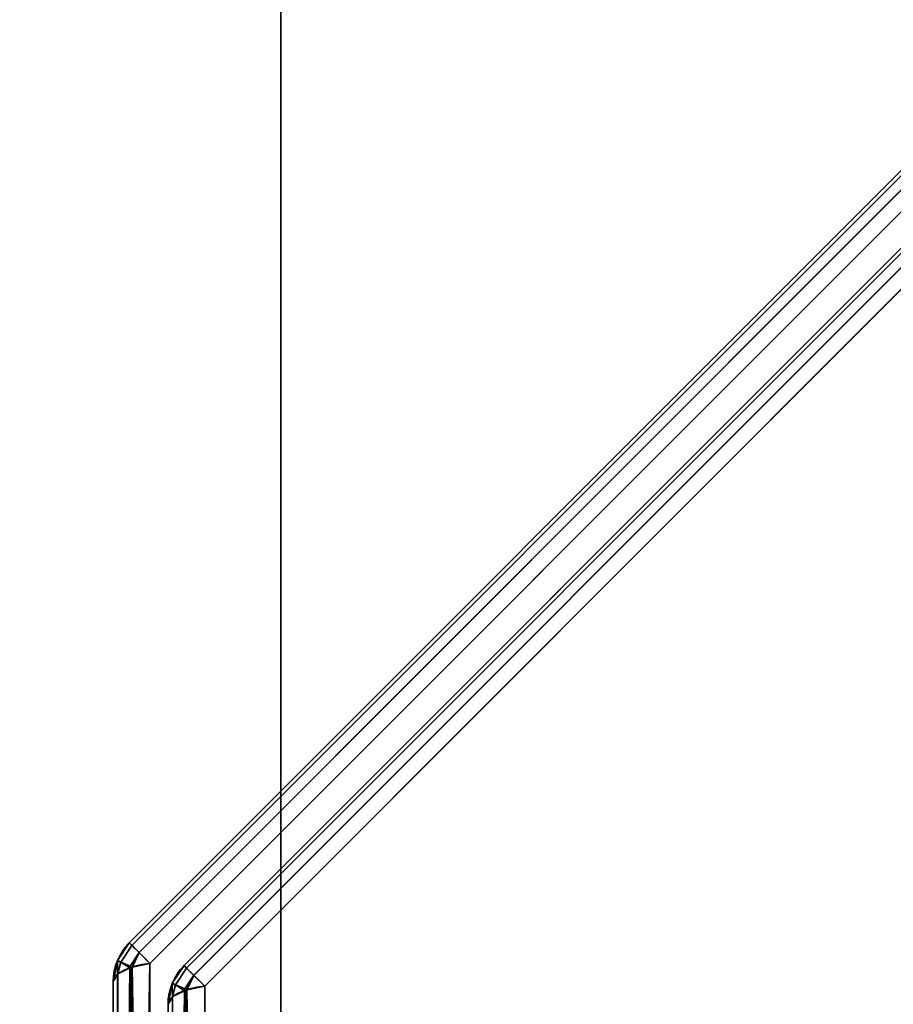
# Model space of a CAD drawing. Header units: millimetres. Extents: x -488 to 6688, y -115 to 115.
# Tile 490 of 656: x 1109 to 1120, y -9 to 3. Entities that reach past the tile are written whole.
import ezdxf

# ---------------------------------------------------------------- set-up
doc = ezdxf.new("R2010")
doc.units = ezdxf.units.MM
doc.layers.add('151', color=7, linetype='Continuous', true_color=0xffffff)

# ---------------------------------------------------------------- blocks, each defined once
blk = doc.blocks.new('UG_SURFACE_002')
at = {"layer": '151', "color": 252, "linetype": 'Continuous', "lineweight": 35}
for points in [[(962.5, -15, -10.75), (962.5, 115, -10.75), (1112.5, 115, -10.75), (1112.5, -15, -10.75)], [(2037.5, -15, 2194.25), (2037.5, 115, 2194.25), (962.5, 115, 2194.25), (962.5, -15, 2194.25)], [(1112.5, -15, 2044.25), (1112.5, 115, 2044.25), (1887.5, 115, 2044.25), (1887.5, -15, 2044.25)], [(1112.5, -15, -10.75), (1112.5, 115, -10.75), (1112.5, 115, 2044.25), (1112.5, -15, 2044.25)]]:
    blk.add_3dface(points, dxfattribs=at)
blk = doc.blocks.new('UG_SURFACE_115')
at = {"layer": '151', "color": 252, "linetype": 'Continuous', "lineweight": 35}
for points in [[(1110.596, -8.637, 1159.986), (1120.637, 1.404, 1159.986), (1120.605, 1.436, 1159.739), (1110.564, -8.605, 1159.739)], [(1120.637, 1.404, 1012.514), (1110.596, -8.637, 1012.514), (1110.564, -8.605, 1012.761), (1120.605, 1.436, 1012.761)], [(1120.605, 1.436, 1159.739), (1120.605, 1.436, 1012.761), (1110.564, -8.605, 1012.761), (1110.564, -8.605, 1159.739)], [(1120.637, 1.404, 1159.987), (1120.637, 1.404, 1159.986), (1110.596, -8.637, 1159.986), (1110.596, -8.637, 1159.987)], [(1110.596, -8.637, 1159.987), (1110.688, -8.729, 1160.201), (1120.729, 1.312, 1160.201), (1120.637, 1.404, 1159.987)], [(1120.637, 1.404, 1012.513), (1120.729, 1.312, 1012.299), (1110.688, -8.729, 1012.299), (1110.596, -8.637, 1012.513)], [(1110.596, -8.637, 1012.513), (1110.596, -8.637, 1012.514), (1120.637, 1.404, 1012.514), (1120.637, 1.404, 1012.513)], [(1120.73, 1.311, 1160.204), (1120.729, 1.312, 1160.201), (1110.688, -8.729, 1160.201), (1110.689, -8.73, 1160.204)], [(1110.689, -8.73, 1012.296), (1110.688, -8.729, 1012.299), (1120.729, 1.312, 1012.299), (1120.73, 1.311, 1012.296)], [(1110.689, -8.73, 1160.204), (1110.827, -8.868, 1160.357), (1120.867, 1.173, 1160.357), (1120.73, 1.311, 1160.204)], [(1120.73, 1.311, 1012.296), (1120.867, 1.173, 1012.143), (1110.827, -8.868, 1012.143), (1110.689, -8.73, 1012.296)], [(1120.867, 1.173, 1160.357), (1110.827, -8.868, 1160.357), (1110.827, -22.332, 1165.419), (1130.252, -22.332, 1172.723)], [(1130.252, -22.332, 999.777), (1110.827, -22.332, 1007.081), (1110.827, -8.868, 1012.143), (1120.867, 1.173, 1012.143)], [(1111.296, -8.927, 1012.935), (1120.927, 0.704, 1012.935), (1120.895, 0.736, 1013.182), (1111.264, -8.895, 1013.182)], [(1120.895, 0.736, 1159.318), (1111.264, -8.895, 1159.318), (1111.264, -8.895, 1013.182), (1120.895, 0.736, 1013.182)], [(1120.927, 0.704, 1159.565), (1111.296, -8.927, 1159.565), (1111.264, -8.895, 1159.318), (1120.895, 0.736, 1159.318)], [(1120.927, 0.704, 1012.933), (1120.927, 0.704, 1012.935), (1111.296, -8.927, 1012.935), (1111.296, -8.927, 1012.933)], [(1111.296, -8.927, 1012.933), (1111.388, -9.019, 1012.72), (1121.019, 0.612, 1012.72), (1120.927, 0.704, 1012.933)], [(1120.927, 0.704, 1159.567), (1121.019, 0.612, 1159.78), (1111.388, -9.019, 1159.78), (1111.296, -8.927, 1159.567)], [(1111.296, -8.927, 1159.567), (1111.296, -8.927, 1159.565), (1120.927, 0.704, 1159.565), (1120.927, 0.704, 1159.567)], [(1121.02, 0.611, 1012.717), (1121.019, 0.612, 1012.72), (1111.388, -9.019, 1012.72), (1111.389, -9.02, 1012.717)], [(1111.389, -9.02, 1159.783), (1111.388, -9.019, 1159.78), (1121.019, 0.612, 1159.78), (1121.02, 0.611, 1159.783)], [(1111.389, -9.02, 1012.717), (1111.527, -9.157, 1012.564), (1121.158, 0.473, 1012.564), (1121.02, 0.611, 1012.717)], [(1121.02, 0.611, 1159.783), (1121.158, 0.473, 1159.936), (1111.527, -9.157, 1159.936), (1111.389, -9.02, 1159.783)], [(1130.485, -22.565, 1172.105), (1111.527, -21.868, 1164.715), (1111.527, -9.157, 1159.936), (1121.158, 0.473, 1159.936)], [(1121.158, 0.473, 1012.564), (1111.527, -9.157, 1012.564), (1111.527, -21.868, 1007.785), (1130.485, -22.565, 1000.395)], [(1110.412, -8.832, 1012.761), (1110.412, -8.832, 1159.739), (1110.564, -8.605, 1159.739), (1110.564, -8.605, 1012.761)], [(1110.454, -8.851, 1159.987), (1110.596, -8.637, 1159.986), (1110.564, -8.605, 1159.739), (1110.412, -8.832, 1159.739)], [(1110.454, -8.851, 1012.513), (1110.412, -8.832, 1012.761), (1110.564, -8.605, 1012.761), (1110.596, -8.637, 1012.514)], [(1110.454, -8.851, 1159.987), (1110.596, -8.637, 1159.987), (1110.596, -8.637, 1159.986)], [(1110.688, -8.729, 1160.201), (1110.596, -8.637, 1159.987), (1110.454, -8.851, 1159.987), (1110.575, -8.901, 1160.204)], [(1110.575, -8.901, 1012.296), (1110.454, -8.851, 1012.513), (1110.596, -8.637, 1012.513), (1110.688, -8.729, 1012.299)], [(1110.596, -8.637, 1012.514), (1110.596, -8.637, 1012.513), (1110.454, -8.851, 1012.513)], [(1110.575, -8.901, 1160.204), (1110.689, -8.73, 1160.204), (1110.688, -8.729, 1160.201)], [(1110.688, -8.729, 1012.299), (1110.689, -8.73, 1012.296), (1110.575, -8.901, 1012.296)], [(1110.689, -8.73, 1160.204), (1110.575, -8.901, 1160.204), (1110.6, -8.916, 1160.228)], [(1110.6, -8.916, 1012.272), (1110.575, -8.901, 1012.296), (1110.689, -8.73, 1012.296)], [(1110.6, -8.916, 1160.228), (1110.827, -8.868, 1160.357), (1110.689, -8.73, 1160.204)], [(1110.689, -8.73, 1012.296), (1110.827, -8.868, 1012.143), (1110.6, -8.916, 1012.272)], [(1110.412, -8.834, 1012.761), (1110.359, -9.1, 1012.761), (1110.359, -9.1, 1159.739), (1110.412, -8.834, 1159.739)], [(1110.412, -8.834, 1159.739), (1110.359, -9.1, 1159.739), (1110.414, -9.007, 1159.987)], [(1110.414, -9.007, 1012.513), (1110.359, -9.1, 1012.761), (1110.412, -8.834, 1012.761)], [(1110.412, -8.834, 1159.739), (1110.412, -8.832, 1159.739), (1110.412, -8.832, 1012.761), (1110.412, -8.834, 1012.761)], [(1110.412, -8.832, 1159.739), (1110.412, -8.834, 1159.739), (1110.454, -8.851, 1159.987)], [(1110.454, -8.851, 1012.513), (1110.412, -8.834, 1012.761), (1110.412, -8.832, 1012.761)], [(1110.414, -9.007, 1159.987), (1110.454, -8.851, 1159.987), (1110.412, -8.834, 1159.739)], [(1110.412, -8.834, 1012.761), (1110.454, -8.851, 1012.513), (1110.414, -9.007, 1012.513)], [(1110.454, -8.851, 1159.987), (1110.414, -9.007, 1159.987), (1110.417, -9.002, 1160.001)], [(1110.417, -9.002, 1012.499), (1110.414, -9.007, 1012.513), (1110.454, -8.851, 1012.513)], [(1110.454, -8.851, 1159.987), (1110.417, -9.002, 1160.001), (1110.57, -8.926, 1160.202)], [(1110.57, -8.926, 1012.298), (1110.417, -9.002, 1012.499), (1110.454, -8.851, 1012.513)], [(1110.57, -8.926, 1160.202), (1110.417, -9.002, 1160.001), (1110.424, -22.198, 1164.96)], [(1110.433, -22.196, 1007.545), (1110.417, -9.002, 1012.499), (1110.57, -8.926, 1012.298)], [(1110.582, -8.92, 1160.219), (1110.57, -8.926, 1160.202), (1110.424, -22.198, 1164.96)], [(1110.424, -22.198, 1164.96), (1110.432, -22.21, 1165.002), (1110.582, -8.92, 1160.219)], [(1110.432, -22.21, 1165.002), (1110.59, -22.278, 1165.234), (1110.582, -8.92, 1160.219)], [(1110.57, -8.926, 1012.298), (1110.475, -22.236, 1007.41), (1110.433, -22.196, 1007.545)], [(1110.57, -8.926, 1160.202), (1110.575, -8.901, 1160.204), (1110.454, -8.851, 1159.987)], [(1110.454, -8.851, 1012.513), (1110.575, -8.901, 1012.296), (1110.57, -8.926, 1012.298)], [(1110.57, -8.926, 1012.298), (1110.594, -22.276, 1007.272), (1110.475, -22.236, 1007.41)], [(1110.575, -8.901, 1160.204), (1110.57, -8.926, 1160.202), (1110.582, -8.92, 1160.219)], [(1110.582, -8.92, 1012.281), (1110.57, -8.926, 1012.298), (1110.575, -8.901, 1012.296)], [(1110.57, -8.926, 1012.298), (1110.582, -8.92, 1012.281), (1110.594, -22.276, 1007.272)], [(1110.582, -8.92, 1160.219), (1110.6, -8.916, 1160.228), (1110.575, -8.901, 1160.204)], [(1110.575, -8.901, 1012.296), (1110.6, -8.916, 1012.272), (1110.582, -8.92, 1012.281)], [(1110.6, -8.916, 1160.228), (1110.582, -8.92, 1160.219), (1110.59, -22.278, 1165.234)], [(1110.594, -22.276, 1007.272), (1110.582, -8.92, 1012.281), (1110.6, -8.916, 1012.272)], [(1110.827, -8.868, 1160.357), (1110.6, -8.916, 1160.228), (1110.59, -22.278, 1165.234)], [(1110.59, -22.278, 1165.234), (1110.627, -22.294, 1165.288), (1110.827, -8.868, 1160.357)], [(1110.6, -8.916, 1012.272), (1110.693, -22.31, 1007.157), (1110.594, -22.276, 1007.272)], [(1110.6, -8.916, 1012.272), (1110.827, -8.868, 1012.143), (1110.827, -22.332, 1007.081)], [(1110.6, -8.916, 1012.272), (1110.827, -22.332, 1007.081), (1110.693, -22.31, 1007.157)], [(1110.627, -22.294, 1165.288), (1110.827, -22.332, 1165.419), (1110.827, -8.868, 1160.357)], [(1111.112, -9.122, 1159.318), (1111.112, -9.122, 1013.182), (1111.264, -8.895, 1013.182), (1111.264, -8.895, 1159.318)], [(1111.154, -9.141, 1012.933), (1111.296, -8.927, 1012.935), (1111.264, -8.895, 1013.182), (1111.112, -9.122, 1013.182)], [(1111.112, -9.122, 1159.318), (1111.264, -8.895, 1159.318), (1111.296, -8.927, 1159.565), (1111.154, -9.141, 1159.567)], [(1110.417, -9.002, 1160.001), (1110.414, -9.007, 1159.987), (1110.359, -22.1, 1164.627)], [(1110.359, -22.1, 1164.627), (1110.424, -22.198, 1164.96), (1110.417, -9.002, 1160.001)], [(1110.414, -9.007, 1159.987), (1110.359, -9.1, 1159.739), (1110.359, -22.1, 1164.627)], [(1110.414, -9.007, 1012.513), (1110.364, -22.131, 1007.768), (1110.359, -22.1, 1007.873)], [(1110.359, -22.1, 1007.873), (1110.359, -9.1, 1012.761), (1110.414, -9.007, 1012.513)], [(1110.414, -9.007, 1012.513), (1110.433, -22.196, 1007.545), (1110.364, -22.131, 1007.768)], [(1110.414, -9.007, 1012.513), (1110.417, -9.002, 1012.499), (1110.433, -22.196, 1007.545)], [(1111.154, -9.141, 1012.933), (1111.296, -8.927, 1012.933), (1111.296, -8.927, 1012.935)], [(1111.388, -9.019, 1012.72), (1111.296, -8.927, 1012.933), (1111.154, -9.141, 1012.933), (1111.275, -9.191, 1012.717)], [(1111.275, -9.191, 1159.783), (1111.154, -9.141, 1159.567), (1111.296, -8.927, 1159.567), (1111.388, -9.019, 1159.78)], [(1111.296, -8.927, 1159.565), (1111.296, -8.927, 1159.567), (1111.154, -9.141, 1159.567)], [(1111.275, -9.191, 1012.717), (1111.389, -9.02, 1012.717), (1111.388, -9.019, 1012.72)], [(1111.388, -9.019, 1159.78), (1111.389, -9.02, 1159.783), (1111.275, -9.191, 1159.783)], [(1111.389, -9.02, 1012.717), (1111.275, -9.191, 1012.717), (1111.3, -9.206, 1012.692)], [(1111.3, -9.206, 1159.808), (1111.275, -9.191, 1159.783), (1111.389, -9.02, 1159.783)], [(1111.3, -9.206, 1012.692), (1111.527, -9.157, 1012.564), (1111.389, -9.02, 1012.717)], [(1111.389, -9.02, 1159.783), (1111.527, -9.157, 1159.936), (1111.3, -9.206, 1159.808)], [(1110.359, -22.1, 1007.873), (1110.359, -22.1, 1164.627), (1110.359, -9.1, 1159.739), (1110.359, -9.1, 1012.761)], [(1111.112, -9.123, 1159.318), (1111.059, -9.39, 1159.318), (1111.059, -9.39, 1013.182), (1111.112, -9.123, 1013.182)], [(1111.112, -9.123, 1013.182), (1111.059, -9.39, 1013.182), (1111.114, -9.297, 1012.933)], [(1111.114, -9.297, 1159.566), (1111.059, -9.39, 1159.318), (1111.112, -9.123, 1159.318)], [(1111.112, -9.123, 1013.182), (1111.112, -9.122, 1013.182), (1111.112, -9.122, 1159.318), (1111.112, -9.123, 1159.318)], [(1111.112, -9.122, 1013.182), (1111.112, -9.123, 1013.182), (1111.154, -9.141, 1012.933)], [(1111.154, -9.141, 1159.567), (1111.112, -9.123, 1159.318), (1111.112, -9.122, 1159.318)], [(1111.114, -9.297, 1012.933), (1111.154, -9.141, 1012.933), (1111.112, -9.123, 1013.182)], [(1111.112, -9.123, 1159.318), (1111.154, -9.141, 1159.567), (1111.114, -9.297, 1159.566)], [(1111.154, -9.141, 1012.933), (1111.114, -9.297, 1012.933), (1111.117, -9.291, 1012.92)], [(1111.117, -9.291, 1159.58), (1111.114, -9.297, 1159.566), (1111.154, -9.141, 1159.567)], [(1111.154, -9.141, 1012.933), (1111.117, -9.291, 1012.92), (1111.27, -9.216, 1012.718)], [(1111.27, -9.216, 1159.781), (1111.117, -9.291, 1159.58), (1111.154, -9.141, 1159.567)], [(1111.27, -9.216, 1012.718), (1111.275, -9.191, 1012.717), (1111.154, -9.141, 1012.933)], [(1111.154, -9.141, 1159.567), (1111.275, -9.191, 1159.783), (1111.27, -9.216, 1159.781)], [(1111.282, -21.92, 1007.923), (1111.527, -21.868, 1007.785), (1111.527, -9.157, 1012.564), (1111.3, -9.206, 1012.692)], [(1111.3, -9.206, 1159.808), (1111.527, -9.157, 1159.936), (1111.527, -21.868, 1164.715)], [(1111.059, -22.1, 1008.403), (1111.117, -22.002, 1008.141), (1111.117, -9.291, 1012.92), (1111.114, -9.297, 1012.933)], [(1111.114, -9.297, 1012.933), (1111.059, -9.39, 1013.182), (1111.059, -22.1, 1008.403)], [(1111.117, -22.002, 1164.359), (1111.059, -22.1, 1164.097), (1111.059, -9.39, 1159.318), (1111.114, -9.297, 1159.566)], [(1111.114, -9.297, 1159.566), (1111.117, -9.291, 1159.58), (1111.117, -22.002, 1164.359)], [(1111.117, -22.002, 1008.141), (1111.282, -21.92, 1007.923), (1111.282, -9.209, 1012.702), (1111.27, -9.216, 1012.718)], [(1111.27, -9.216, 1012.718), (1111.117, -9.291, 1012.92), (1111.117, -22.002, 1008.141)], [(1111.282, -21.92, 1164.577), (1111.117, -22.002, 1164.359), (1111.117, -9.291, 1159.58), (1111.27, -9.216, 1159.781)], [(1111.275, -9.191, 1012.717), (1111.27, -9.216, 1012.718), (1111.282, -9.209, 1012.702)], [(1111.282, -9.209, 1159.798), (1111.27, -9.216, 1159.781), (1111.275, -9.191, 1159.783)], [(1111.27, -9.216, 1159.781), (1111.282, -9.209, 1159.798), (1111.282, -21.92, 1164.577)], [(1111.282, -9.209, 1012.702), (1111.3, -9.206, 1012.692), (1111.275, -9.191, 1012.717)], [(1111.275, -9.191, 1159.783), (1111.3, -9.206, 1159.808), (1111.282, -9.209, 1159.798)], [(1111.3, -9.206, 1012.692), (1111.282, -9.209, 1012.702), (1111.282, -21.92, 1007.923)], [(1111.527, -21.868, 1164.715), (1111.282, -21.92, 1164.577), (1111.282, -9.209, 1159.798), (1111.3, -9.206, 1159.808)], [(1111.059, -9.39, 1159.318), (1111.059, -22.1, 1164.097), (1111.059, -22.1, 1008.403), (1111.059, -9.39, 1013.182)]]:
    blk.add_3dface(points, dxfattribs=at)
blk = doc.blocks.new('UG_SURFACE_118')
at = {"layer": '151', "color": 252, "linetype": 'Continuous', "lineweight": 35}
for points in [[(1110.596, -8.637, 1159.986), (1120.637, 1.404, 1159.986), (1120.605, 1.436, 1159.739), (1110.564, -8.605, 1159.739)], [(1120.637, 1.404, 1012.514), (1110.596, -8.637, 1012.514), (1110.564, -8.605, 1012.761), (1120.605, 1.436, 1012.761)], [(1120.605, 1.436, 1159.739), (1120.605, 1.436, 1012.761), (1110.564, -8.605, 1012.761), (1110.564, -8.605, 1159.739)], [(1120.637, 1.404, 1159.987), (1120.637, 1.404, 1159.986), (1110.596, -8.637, 1159.986), (1110.596, -8.637, 1159.987)], [(1110.596, -8.637, 1159.987), (1110.688, -8.729, 1160.201), (1120.729, 1.312, 1160.201), (1120.637, 1.404, 1159.987)], [(1120.637, 1.404, 1012.513), (1120.729, 1.312, 1012.299), (1110.688, -8.729, 1012.299), (1110.596, -8.637, 1012.513)], [(1110.596, -8.637, 1012.513), (1110.596, -8.637, 1012.514), (1120.637, 1.404, 1012.514), (1120.637, 1.404, 1012.513)], [(1120.73, 1.311, 1160.204), (1120.729, 1.312, 1160.201), (1110.688, -8.729, 1160.201), (1110.689, -8.73, 1160.204)], [(1110.689, -8.73, 1012.296), (1110.688, -8.729, 1012.299), (1120.729, 1.312, 1012.299), (1120.73, 1.311, 1012.296)], [(1110.689, -8.73, 1160.204), (1110.827, -8.868, 1160.357), (1120.867, 1.173, 1160.357), (1120.73, 1.311, 1160.204)], [(1120.73, 1.311, 1012.296), (1120.867, 1.173, 1012.143), (1110.827, -8.868, 1012.143), (1110.689, -8.73, 1012.296)], [(1120.867, 1.173, 1160.357), (1110.827, -8.868, 1160.357), (1110.827, -22.332, 1165.419), (1130.252, -22.332, 1172.723)], [(1130.252, -22.332, 999.777), (1110.827, -22.332, 1007.081), (1110.827, -8.868, 1012.143), (1120.867, 1.173, 1012.143)], [(1111.296, -8.927, 1012.935), (1120.927, 0.704, 1012.935), (1120.895, 0.736, 1013.182), (1111.264, -8.895, 1013.182)], [(1120.895, 0.736, 1159.318), (1111.264, -8.895, 1159.318), (1111.264, -8.895, 1013.182), (1120.895, 0.736, 1013.182)], [(1120.927, 0.704, 1159.565), (1111.296, -8.927, 1159.565), (1111.264, -8.895, 1159.318), (1120.895, 0.736, 1159.318)], [(1120.927, 0.704, 1012.933), (1120.927, 0.704, 1012.935), (1111.296, -8.927, 1012.935), (1111.296, -8.927, 1012.933)], [(1111.296, -8.927, 1012.933), (1111.388, -9.019, 1012.72), (1121.019, 0.612, 1012.72), (1120.927, 0.704, 1012.933)], [(1120.927, 0.704, 1159.567), (1121.019, 0.612, 1159.78), (1111.388, -9.019, 1159.78), (1111.296, -8.927, 1159.567)], [(1111.296, -8.927, 1159.567), (1111.296, -8.927, 1159.565), (1120.927, 0.704, 1159.565), (1120.927, 0.704, 1159.567)], [(1121.02, 0.611, 1012.717), (1121.019, 0.612, 1012.72), (1111.388, -9.019, 1012.72), (1111.389, -9.02, 1012.717)], [(1111.389, -9.02, 1159.783), (1111.388, -9.019, 1159.78), (1121.019, 0.612, 1159.78), (1121.02, 0.611, 1159.783)], [(1111.389, -9.02, 1012.717), (1111.527, -9.157, 1012.564), (1121.158, 0.473, 1012.564), (1121.02, 0.611, 1012.717)], [(1121.02, 0.611, 1159.783), (1121.158, 0.473, 1159.936), (1111.527, -9.157, 1159.936), (1111.389, -9.02, 1159.783)], [(1130.485, -22.565, 1172.105), (1111.527, -21.868, 1164.715), (1111.527, -9.157, 1159.936), (1121.158, 0.473, 1159.936)], [(1121.158, 0.473, 1012.564), (1111.527, -9.157, 1012.564), (1111.527, -21.868, 1007.785), (1130.485, -22.565, 1000.395)], [(1110.412, -8.832, 1012.761), (1110.412, -8.832, 1159.739), (1110.564, -8.605, 1159.739), (1110.564, -8.605, 1012.761)], [(1110.454, -8.851, 1159.987), (1110.596, -8.637, 1159.986), (1110.564, -8.605, 1159.739), (1110.412, -8.832, 1159.739)], [(1110.454, -8.851, 1012.513), (1110.412, -8.832, 1012.761), (1110.564, -8.605, 1012.761), (1110.596, -8.637, 1012.514)], [(1110.454, -8.851, 1159.987), (1110.596, -8.637, 1159.987), (1110.596, -8.637, 1159.986)], [(1110.688, -8.729, 1160.201), (1110.596, -8.637, 1159.987), (1110.454, -8.851, 1159.987), (1110.575, -8.901, 1160.204)], [(1110.575, -8.901, 1012.296), (1110.454, -8.851, 1012.513), (1110.596, -8.637, 1012.513), (1110.688, -8.729, 1012.299)], [(1110.596, -8.637, 1012.514), (1110.596, -8.637, 1012.513), (1110.454, -8.851, 1012.513)], [(1110.575, -8.901, 1160.204), (1110.689, -8.73, 1160.204), (1110.688, -8.729, 1160.201)], [(1110.688, -8.729, 1012.299), (1110.689, -8.73, 1012.296), (1110.575, -8.901, 1012.296)], [(1110.689, -8.73, 1160.204), (1110.575, -8.901, 1160.204), (1110.6, -8.916, 1160.228)], [(1110.6, -8.916, 1012.272), (1110.575, -8.901, 1012.296), (1110.689, -8.73, 1012.296)], [(1110.6, -8.916, 1160.228), (1110.827, -8.868, 1160.357), (1110.689, -8.73, 1160.204)], [(1110.689, -8.73, 1012.296), (1110.827, -8.868, 1012.143), (1110.6, -8.916, 1012.272)], [(1110.412, -8.834, 1012.761), (1110.359, -9.1, 1012.761), (1110.359, -9.1, 1159.739), (1110.412, -8.834, 1159.739)], [(1110.412, -8.834, 1159.739), (1110.359, -9.1, 1159.739), (1110.414, -9.007, 1159.987)], [(1110.414, -9.007, 1012.513), (1110.359, -9.1, 1012.761), (1110.412, -8.834, 1012.761)], [(1110.412, -8.834, 1159.739), (1110.412, -8.832, 1159.739), (1110.412, -8.832, 1012.761), (1110.412, -8.834, 1012.761)], [(1110.412, -8.832, 1159.739), (1110.412, -8.834, 1159.739), (1110.454, -8.851, 1159.987)], [(1110.454, -8.851, 1012.513), (1110.412, -8.834, 1012.761), (1110.412, -8.832, 1012.761)], [(1110.414, -9.007, 1159.987), (1110.454, -8.851, 1159.987), (1110.412, -8.834, 1159.739)], [(1110.412, -8.834, 1012.761), (1110.454, -8.851, 1012.513), (1110.414, -9.007, 1012.513)], [(1110.454, -8.851, 1159.987), (1110.414, -9.007, 1159.987), (1110.417, -9.002, 1160.001)], [(1110.417, -9.002, 1012.499), (1110.414, -9.007, 1012.513), (1110.454, -8.851, 1012.513)], [(1110.454, -8.851, 1159.987), (1110.417, -9.002, 1160.001), (1110.57, -8.926, 1160.202)], [(1110.57, -8.926, 1012.298), (1110.417, -9.002, 1012.499), (1110.454, -8.851, 1012.513)], [(1110.57, -8.926, 1160.202), (1110.417, -9.002, 1160.001), (1110.424, -22.198, 1164.96)], [(1110.433, -22.196, 1007.545), (1110.417, -9.002, 1012.499), (1110.57, -8.926, 1012.298)], [(1110.582, -8.92, 1160.219), (1110.57, -8.926, 1160.202), (1110.424, -22.198, 1164.96)], [(1110.424, -22.198, 1164.96), (1110.432, -22.21, 1165.002), (1110.582, -8.92, 1160.219)], [(1110.432, -22.21, 1165.002), (1110.59, -22.278, 1165.234), (1110.582, -8.92, 1160.219)], [(1110.57, -8.926, 1012.298), (1110.475, -22.236, 1007.41), (1110.433, -22.196, 1007.545)], [(1110.57, -8.926, 1160.202), (1110.575, -8.901, 1160.204), (1110.454, -8.851, 1159.987)], [(1110.454, -8.851, 1012.513), (1110.575, -8.901, 1012.296), (1110.57, -8.926, 1012.298)], [(1110.57, -8.926, 1012.298), (1110.594, -22.276, 1007.272), (1110.475, -22.236, 1007.41)], [(1110.575, -8.901, 1160.204), (1110.57, -8.926, 1160.202), (1110.582, -8.92, 1160.219)], [(1110.582, -8.92, 1012.281), (1110.57, -8.926, 1012.298), (1110.575, -8.901, 1012.296)], [(1110.57, -8.926, 1012.298), (1110.582, -8.92, 1012.281), (1110.594, -22.276, 1007.272)], [(1110.582, -8.92, 1160.219), (1110.6, -8.916, 1160.228), (1110.575, -8.901, 1160.204)], [(1110.575, -8.901, 1012.296), (1110.6, -8.916, 1012.272), (1110.582, -8.92, 1012.281)], [(1110.6, -8.916, 1160.228), (1110.582, -8.92, 1160.219), (1110.59, -22.278, 1165.234)], [(1110.594, -22.276, 1007.272), (1110.582, -8.92, 1012.281), (1110.6, -8.916, 1012.272)], [(1110.827, -8.868, 1160.357), (1110.6, -8.916, 1160.228), (1110.59, -22.278, 1165.234)], [(1110.59, -22.278, 1165.234), (1110.627, -22.294, 1165.288), (1110.827, -8.868, 1160.357)], [(1110.6, -8.916, 1012.272), (1110.693, -22.31, 1007.157), (1110.594, -22.276, 1007.272)], [(1110.6, -8.916, 1012.272), (1110.827, -8.868, 1012.143), (1110.827, -22.332, 1007.081)], [(1110.6, -8.916, 1012.272), (1110.827, -22.332, 1007.081), (1110.693, -22.31, 1007.157)], [(1110.627, -22.294, 1165.288), (1110.827, -22.332, 1165.419), (1110.827, -8.868, 1160.357)], [(1111.112, -9.122, 1159.318), (1111.112, -9.122, 1013.182), (1111.264, -8.895, 1013.182), (1111.264, -8.895, 1159.318)], [(1111.154, -9.141, 1012.933), (1111.296, -8.927, 1012.935), (1111.264, -8.895, 1013.182), (1111.112, -9.122, 1013.182)], [(1111.112, -9.122, 1159.318), (1111.264, -8.895, 1159.318), (1111.296, -8.927, 1159.565), (1111.154, -9.141, 1159.567)], [(1110.417, -9.002, 1160.001), (1110.414, -9.007, 1159.987), (1110.359, -22.1, 1164.627)], [(1110.359, -22.1, 1164.627), (1110.424, -22.198, 1164.96), (1110.417, -9.002, 1160.001)], [(1110.414, -9.007, 1159.987), (1110.359, -9.1, 1159.739), (1110.359, -22.1, 1164.627)], [(1110.414, -9.007, 1012.513), (1110.364, -22.131, 1007.768), (1110.359, -22.1, 1007.873)], [(1110.359, -22.1, 1007.873), (1110.359, -9.1, 1012.761), (1110.414, -9.007, 1012.513)], [(1110.414, -9.007, 1012.513), (1110.433, -22.196, 1007.545), (1110.364, -22.131, 1007.768)], [(1110.414, -9.007, 1012.513), (1110.417, -9.002, 1012.499), (1110.433, -22.196, 1007.545)], [(1111.154, -9.141, 1012.933), (1111.296, -8.927, 1012.933), (1111.296, -8.927, 1012.935)], [(1111.388, -9.019, 1012.72), (1111.296, -8.927, 1012.933), (1111.154, -9.141, 1012.933), (1111.275, -9.191, 1012.717)], [(1111.275, -9.191, 1159.783), (1111.154, -9.141, 1159.567), (1111.296, -8.927, 1159.567), (1111.388, -9.019, 1159.78)], [(1111.296, -8.927, 1159.565), (1111.296, -8.927, 1159.567), (1111.154, -9.141, 1159.567)], [(1111.275, -9.191, 1012.717), (1111.389, -9.02, 1012.717), (1111.388, -9.019, 1012.72)], [(1111.388, -9.019, 1159.78), (1111.389, -9.02, 1159.783), (1111.275, -9.191, 1159.783)], [(1111.389, -9.02, 1012.717), (1111.275, -9.191, 1012.717), (1111.3, -9.206, 1012.692)], [(1111.3, -9.206, 1159.808), (1111.275, -9.191, 1159.783), (1111.389, -9.02, 1159.783)], [(1111.3, -9.206, 1012.692), (1111.527, -9.157, 1012.564), (1111.389, -9.02, 1012.717)], [(1111.389, -9.02, 1159.783), (1111.527, -9.157, 1159.936), (1111.3, -9.206, 1159.808)], [(1110.359, -22.1, 1007.873), (1110.359, -22.1, 1164.627), (1110.359, -9.1, 1159.739), (1110.359, -9.1, 1012.761)], [(1111.112, -9.123, 1159.318), (1111.059, -9.39, 1159.318), (1111.059, -9.39, 1013.182), (1111.112, -9.123, 1013.182)], [(1111.112, -9.123, 1013.182), (1111.059, -9.39, 1013.182), (1111.114, -9.297, 1012.933)], [(1111.114, -9.297, 1159.566), (1111.059, -9.39, 1159.318), (1111.112, -9.123, 1159.318)], [(1111.112, -9.123, 1013.182), (1111.112, -9.122, 1013.182), (1111.112, -9.122, 1159.318), (1111.112, -9.123, 1159.318)], [(1111.112, -9.122, 1013.182), (1111.112, -9.123, 1013.182), (1111.154, -9.141, 1012.933)], [(1111.154, -9.141, 1159.567), (1111.112, -9.123, 1159.318), (1111.112, -9.122, 1159.318)], [(1111.114, -9.297, 1012.933), (1111.154, -9.141, 1012.933), (1111.112, -9.123, 1013.182)], [(1111.112, -9.123, 1159.318), (1111.154, -9.141, 1159.567), (1111.114, -9.297, 1159.566)], [(1111.154, -9.141, 1012.933), (1111.114, -9.297, 1012.933), (1111.117, -9.291, 1012.92)], [(1111.117, -9.291, 1159.58), (1111.114, -9.297, 1159.566), (1111.154, -9.141, 1159.567)], [(1111.154, -9.141, 1012.933), (1111.117, -9.291, 1012.92), (1111.27, -9.216, 1012.718)], [(1111.27, -9.216, 1159.781), (1111.117, -9.291, 1159.58), (1111.154, -9.141, 1159.567)], [(1111.27, -9.216, 1012.718), (1111.275, -9.191, 1012.717), (1111.154, -9.141, 1012.933)], [(1111.154, -9.141, 1159.567), (1111.275, -9.191, 1159.783), (1111.27, -9.216, 1159.781)], [(1111.282, -21.92, 1007.923), (1111.527, -21.868, 1007.785), (1111.527, -9.157, 1012.564), (1111.3, -9.206, 1012.692)], [(1111.3, -9.206, 1159.808), (1111.527, -9.157, 1159.936), (1111.527, -21.868, 1164.715)], [(1111.059, -22.1, 1008.403), (1111.117, -22.002, 1008.141), (1111.117, -9.291, 1012.92), (1111.114, -9.297, 1012.933)], [(1111.114, -9.297, 1012.933), (1111.059, -9.39, 1013.182), (1111.059, -22.1, 1008.403)], [(1111.117, -22.002, 1164.359), (1111.059, -22.1, 1164.097), (1111.059, -9.39, 1159.318), (1111.114, -9.297, 1159.566)], [(1111.114, -9.297, 1159.566), (1111.117, -9.291, 1159.58), (1111.117, -22.002, 1164.359)], [(1111.117, -22.002, 1008.141), (1111.282, -21.92, 1007.923), (1111.282, -9.209, 1012.702), (1111.27, -9.216, 1012.718)], [(1111.27, -9.216, 1012.718), (1111.117, -9.291, 1012.92), (1111.117, -22.002, 1008.141)], [(1111.282, -21.92, 1164.577), (1111.117, -22.002, 1164.359), (1111.117, -9.291, 1159.58), (1111.27, -9.216, 1159.781)], [(1111.275, -9.191, 1012.717), (1111.27, -9.216, 1012.718), (1111.282, -9.209, 1012.702)], [(1111.282, -9.209, 1159.798), (1111.27, -9.216, 1159.781), (1111.275, -9.191, 1159.783)], [(1111.27, -9.216, 1159.781), (1111.282, -9.209, 1159.798), (1111.282, -21.92, 1164.577)], [(1111.282, -9.209, 1012.702), (1111.3, -9.206, 1012.692), (1111.275, -9.191, 1012.717)], [(1111.275, -9.191, 1159.783), (1111.3, -9.206, 1159.808), (1111.282, -9.209, 1159.798)], [(1111.3, -9.206, 1012.692), (1111.282, -9.209, 1012.702), (1111.282, -21.92, 1007.923)], [(1111.527, -21.868, 1164.715), (1111.282, -21.92, 1164.577), (1111.282, -9.209, 1159.798), (1111.3, -9.206, 1159.808)], [(1111.059, -9.39, 1159.318), (1111.059, -22.1, 1164.097), (1111.059, -22.1, 1008.403), (1111.059, -9.39, 1013.182)]]:
    blk.add_3dface(points, dxfattribs=at)
blk = doc.blocks.new('UG_SURFACE_125')
at = {"layer": '151', "color": 252, "linetype": 'Continuous', "lineweight": 35}
for points in [[(1110.596, -8.637, 1159.986), (1120.637, 1.404, 1159.986), (1120.605, 1.436, 1159.739), (1110.564, -8.605, 1159.739)], [(1120.637, 1.404, 1012.514), (1110.596, -8.637, 1012.514), (1110.564, -8.605, 1012.761), (1120.605, 1.436, 1012.761)], [(1120.605, 1.436, 1159.739), (1120.605, 1.436, 1012.761), (1110.564, -8.605, 1012.761), (1110.564, -8.605, 1159.739)], [(1120.637, 1.404, 1159.987), (1120.637, 1.404, 1159.986), (1110.596, -8.637, 1159.986), (1110.596, -8.637, 1159.987)], [(1110.596, -8.637, 1159.987), (1110.688, -8.729, 1160.201), (1120.729, 1.312, 1160.201), (1120.637, 1.404, 1159.987)], [(1120.637, 1.404, 1012.513), (1120.729, 1.312, 1012.299), (1110.688, -8.729, 1012.299), (1110.596, -8.637, 1012.513)], [(1110.596, -8.637, 1012.513), (1110.596, -8.637, 1012.514), (1120.637, 1.404, 1012.514), (1120.637, 1.404, 1012.513)], [(1120.73, 1.311, 1160.204), (1120.729, 1.312, 1160.201), (1110.688, -8.729, 1160.201), (1110.689, -8.73, 1160.204)], [(1110.689, -8.73, 1012.296), (1110.688, -8.729, 1012.299), (1120.729, 1.312, 1012.299), (1120.73, 1.311, 1012.296)], [(1110.689, -8.73, 1160.204), (1110.827, -8.868, 1160.357), (1120.867, 1.173, 1160.357), (1120.73, 1.311, 1160.204)], [(1120.73, 1.311, 1012.296), (1120.867, 1.173, 1012.143), (1110.827, -8.868, 1012.143), (1110.689, -8.73, 1012.296)], [(1120.867, 1.173, 1160.357), (1110.827, -8.868, 1160.357), (1110.827, -22.332, 1165.419), (1130.252, -22.332, 1172.723)], [(1130.252, -22.332, 999.777), (1110.827, -22.332, 1007.081), (1110.827, -8.868, 1012.143), (1120.867, 1.173, 1012.143)], [(1111.296, -8.927, 1012.935), (1120.927, 0.704, 1012.935), (1120.895, 0.736, 1013.182), (1111.264, -8.895, 1013.182)], [(1120.895, 0.736, 1159.318), (1111.264, -8.895, 1159.318), (1111.264, -8.895, 1013.182), (1120.895, 0.736, 1013.182)], [(1120.927, 0.704, 1159.565), (1111.296, -8.927, 1159.565), (1111.264, -8.895, 1159.318), (1120.895, 0.736, 1159.318)], [(1120.927, 0.704, 1012.933), (1120.927, 0.704, 1012.935), (1111.296, -8.927, 1012.935), (1111.296, -8.927, 1012.933)], [(1111.296, -8.927, 1012.933), (1111.388, -9.019, 1012.72), (1121.019, 0.612, 1012.72), (1120.927, 0.704, 1012.933)], [(1120.927, 0.704, 1159.567), (1121.019, 0.612, 1159.78), (1111.388, -9.019, 1159.78), (1111.296, -8.927, 1159.567)], [(1111.296, -8.927, 1159.567), (1111.296, -8.927, 1159.565), (1120.927, 0.704, 1159.565), (1120.927, 0.704, 1159.567)], [(1121.02, 0.611, 1012.717), (1121.019, 0.612, 1012.72), (1111.388, -9.019, 1012.72), (1111.389, -9.02, 1012.717)], [(1111.389, -9.02, 1159.783), (1111.388, -9.019, 1159.78), (1121.019, 0.612, 1159.78), (1121.02, 0.611, 1159.783)], [(1111.389, -9.02, 1012.717), (1111.527, -9.157, 1012.564), (1121.158, 0.473, 1012.564), (1121.02, 0.611, 1012.717)], [(1121.02, 0.611, 1159.783), (1121.158, 0.473, 1159.936), (1111.527, -9.157, 1159.936), (1111.389, -9.02, 1159.783)], [(1130.485, -22.565, 1172.105), (1111.527, -21.868, 1164.715), (1111.527, -9.157, 1159.936), (1121.158, 0.473, 1159.936)], [(1121.158, 0.473, 1012.564), (1111.527, -9.157, 1012.564), (1111.527, -21.868, 1007.785), (1130.485, -22.565, 1000.395)], [(1110.412, -8.832, 1012.761), (1110.412, -8.832, 1159.739), (1110.564, -8.605, 1159.739), (1110.564, -8.605, 1012.761)], [(1110.454, -8.851, 1159.987), (1110.596, -8.637, 1159.986), (1110.564, -8.605, 1159.739), (1110.412, -8.832, 1159.739)], [(1110.454, -8.851, 1012.513), (1110.412, -8.832, 1012.761), (1110.564, -8.605, 1012.761), (1110.596, -8.637, 1012.514)], [(1110.454, -8.851, 1159.987), (1110.596, -8.637, 1159.987), (1110.596, -8.637, 1159.986)], [(1110.688, -8.729, 1160.201), (1110.596, -8.637, 1159.987), (1110.454, -8.851, 1159.987), (1110.575, -8.901, 1160.204)], [(1110.575, -8.901, 1012.296), (1110.454, -8.851, 1012.513), (1110.596, -8.637, 1012.513), (1110.688, -8.729, 1012.299)], [(1110.596, -8.637, 1012.514), (1110.596, -8.637, 1012.513), (1110.454, -8.851, 1012.513)], [(1110.575, -8.901, 1160.204), (1110.689, -8.73, 1160.204), (1110.688, -8.729, 1160.201)], [(1110.688, -8.729, 1012.299), (1110.689, -8.73, 1012.296), (1110.575, -8.901, 1012.296)], [(1110.689, -8.73, 1160.204), (1110.575, -8.901, 1160.204), (1110.6, -8.916, 1160.228)], [(1110.6, -8.916, 1012.272), (1110.575, -8.901, 1012.296), (1110.689, -8.73, 1012.296)], [(1110.6, -8.916, 1160.228), (1110.827, -8.868, 1160.357), (1110.689, -8.73, 1160.204)], [(1110.689, -8.73, 1012.296), (1110.827, -8.868, 1012.143), (1110.6, -8.916, 1012.272)], [(1110.412, -8.834, 1012.761), (1110.359, -9.1, 1012.761), (1110.359, -9.1, 1159.739), (1110.412, -8.834, 1159.739)], [(1110.412, -8.834, 1159.739), (1110.359, -9.1, 1159.739), (1110.414, -9.007, 1159.987)], [(1110.414, -9.007, 1012.513), (1110.359, -9.1, 1012.761), (1110.412, -8.834, 1012.761)], [(1110.412, -8.834, 1159.739), (1110.412, -8.832, 1159.739), (1110.412, -8.832, 1012.761), (1110.412, -8.834, 1012.761)], [(1110.412, -8.832, 1159.739), (1110.412, -8.834, 1159.739), (1110.454, -8.851, 1159.987)], [(1110.454, -8.851, 1012.513), (1110.412, -8.834, 1012.761), (1110.412, -8.832, 1012.761)], [(1110.414, -9.007, 1159.987), (1110.454, -8.851, 1159.987), (1110.412, -8.834, 1159.739)], [(1110.412, -8.834, 1012.761), (1110.454, -8.851, 1012.513), (1110.414, -9.007, 1012.513)], [(1110.454, -8.851, 1159.987), (1110.414, -9.007, 1159.987), (1110.417, -9.002, 1160.001)], [(1110.417, -9.002, 1012.499), (1110.414, -9.007, 1012.513), (1110.454, -8.851, 1012.513)], [(1110.454, -8.851, 1159.987), (1110.417, -9.002, 1160.001), (1110.57, -8.926, 1160.202)], [(1110.57, -8.926, 1012.298), (1110.417, -9.002, 1012.499), (1110.454, -8.851, 1012.513)], [(1110.57, -8.926, 1160.202), (1110.417, -9.002, 1160.001), (1110.424, -22.198, 1164.96)], [(1110.433, -22.196, 1007.545), (1110.417, -9.002, 1012.499), (1110.57, -8.926, 1012.298)], [(1110.582, -8.92, 1160.219), (1110.57, -8.926, 1160.202), (1110.424, -22.198, 1164.96)], [(1110.424, -22.198, 1164.96), (1110.432, -22.21, 1165.002), (1110.582, -8.92, 1160.219)], [(1110.432, -22.21, 1165.002), (1110.59, -22.278, 1165.234), (1110.582, -8.92, 1160.219)], [(1110.57, -8.926, 1012.298), (1110.475, -22.236, 1007.41), (1110.433, -22.196, 1007.545)], [(1110.57, -8.926, 1160.202), (1110.575, -8.901, 1160.204), (1110.454, -8.851, 1159.987)], [(1110.454, -8.851, 1012.513), (1110.575, -8.901, 1012.296), (1110.57, -8.926, 1012.298)], [(1110.57, -8.926, 1012.298), (1110.594, -22.276, 1007.272), (1110.475, -22.236, 1007.41)], [(1110.575, -8.901, 1160.204), (1110.57, -8.926, 1160.202), (1110.582, -8.92, 1160.219)], [(1110.582, -8.92, 1012.281), (1110.57, -8.926, 1012.298), (1110.575, -8.901, 1012.296)], [(1110.57, -8.926, 1012.298), (1110.582, -8.92, 1012.281), (1110.594, -22.276, 1007.272)], [(1110.582, -8.92, 1160.219), (1110.6, -8.916, 1160.228), (1110.575, -8.901, 1160.204)], [(1110.575, -8.901, 1012.296), (1110.6, -8.916, 1012.272), (1110.582, -8.92, 1012.281)], [(1110.6, -8.916, 1160.228), (1110.582, -8.92, 1160.219), (1110.59, -22.278, 1165.234)], [(1110.594, -22.276, 1007.272), (1110.582, -8.92, 1012.281), (1110.6, -8.916, 1012.272)], [(1110.827, -8.868, 1160.357), (1110.6, -8.916, 1160.228), (1110.59, -22.278, 1165.234)], [(1110.59, -22.278, 1165.234), (1110.627, -22.294, 1165.288), (1110.827, -8.868, 1160.357)], [(1110.6, -8.916, 1012.272), (1110.693, -22.31, 1007.157), (1110.594, -22.276, 1007.272)], [(1110.6, -8.916, 1012.272), (1110.827, -8.868, 1012.143), (1110.827, -22.332, 1007.081)], [(1110.6, -8.916, 1012.272), (1110.827, -22.332, 1007.081), (1110.693, -22.31, 1007.157)], [(1110.627, -22.294, 1165.288), (1110.827, -22.332, 1165.419), (1110.827, -8.868, 1160.357)], [(1111.112, -9.122, 1159.318), (1111.112, -9.122, 1013.182), (1111.264, -8.895, 1013.182), (1111.264, -8.895, 1159.318)], [(1111.154, -9.141, 1012.933), (1111.296, -8.927, 1012.935), (1111.264, -8.895, 1013.182), (1111.112, -9.122, 1013.182)], [(1111.112, -9.122, 1159.318), (1111.264, -8.895, 1159.318), (1111.296, -8.927, 1159.565), (1111.154, -9.141, 1159.567)], [(1110.417, -9.002, 1160.001), (1110.414, -9.007, 1159.987), (1110.359, -22.1, 1164.627)], [(1110.359, -22.1, 1164.627), (1110.424, -22.198, 1164.96), (1110.417, -9.002, 1160.001)], [(1110.414, -9.007, 1159.987), (1110.359, -9.1, 1159.739), (1110.359, -22.1, 1164.627)], [(1110.414, -9.007, 1012.513), (1110.364, -22.131, 1007.768), (1110.359, -22.1, 1007.873)], [(1110.359, -22.1, 1007.873), (1110.359, -9.1, 1012.761), (1110.414, -9.007, 1012.513)], [(1110.414, -9.007, 1012.513), (1110.433, -22.196, 1007.545), (1110.364, -22.131, 1007.768)], [(1110.414, -9.007, 1012.513), (1110.417, -9.002, 1012.499), (1110.433, -22.196, 1007.545)], [(1111.154, -9.141, 1012.933), (1111.296, -8.927, 1012.933), (1111.296, -8.927, 1012.935)], [(1111.388, -9.019, 1012.72), (1111.296, -8.927, 1012.933), (1111.154, -9.141, 1012.933), (1111.275, -9.191, 1012.717)], [(1111.275, -9.191, 1159.783), (1111.154, -9.141, 1159.567), (1111.296, -8.927, 1159.567), (1111.388, -9.019, 1159.78)], [(1111.296, -8.927, 1159.565), (1111.296, -8.927, 1159.567), (1111.154, -9.141, 1159.567)], [(1111.275, -9.191, 1012.717), (1111.389, -9.02, 1012.717), (1111.388, -9.019, 1012.72)], [(1111.388, -9.019, 1159.78), (1111.389, -9.02, 1159.783), (1111.275, -9.191, 1159.783)], [(1111.389, -9.02, 1012.717), (1111.275, -9.191, 1012.717), (1111.3, -9.206, 1012.692)], [(1111.3, -9.206, 1159.808), (1111.275, -9.191, 1159.783), (1111.389, -9.02, 1159.783)], [(1111.3, -9.206, 1012.692), (1111.527, -9.157, 1012.564), (1111.389, -9.02, 1012.717)], [(1111.389, -9.02, 1159.783), (1111.527, -9.157, 1159.936), (1111.3, -9.206, 1159.808)], [(1110.359, -22.1, 1007.873), (1110.359, -22.1, 1164.627), (1110.359, -9.1, 1159.739), (1110.359, -9.1, 1012.761)], [(1111.112, -9.123, 1159.318), (1111.059, -9.39, 1159.318), (1111.059, -9.39, 1013.182), (1111.112, -9.123, 1013.182)], [(1111.112, -9.123, 1013.182), (1111.059, -9.39, 1013.182), (1111.114, -9.297, 1012.933)], [(1111.114, -9.297, 1159.566), (1111.059, -9.39, 1159.318), (1111.112, -9.123, 1159.318)], [(1111.112, -9.123, 1013.182), (1111.112, -9.122, 1013.182), (1111.112, -9.122, 1159.318), (1111.112, -9.123, 1159.318)], [(1111.112, -9.122, 1013.182), (1111.112, -9.123, 1013.182), (1111.154, -9.141, 1012.933)], [(1111.154, -9.141, 1159.567), (1111.112, -9.123, 1159.318), (1111.112, -9.122, 1159.318)], [(1111.114, -9.297, 1012.933), (1111.154, -9.141, 1012.933), (1111.112, -9.123, 1013.182)], [(1111.112, -9.123, 1159.318), (1111.154, -9.141, 1159.567), (1111.114, -9.297, 1159.566)], [(1111.154, -9.141, 1012.933), (1111.114, -9.297, 1012.933), (1111.117, -9.291, 1012.92)], [(1111.117, -9.291, 1159.58), (1111.114, -9.297, 1159.566), (1111.154, -9.141, 1159.567)], [(1111.154, -9.141, 1012.933), (1111.117, -9.291, 1012.92), (1111.27, -9.216, 1012.718)], [(1111.27, -9.216, 1159.781), (1111.117, -9.291, 1159.58), (1111.154, -9.141, 1159.567)], [(1111.27, -9.216, 1012.718), (1111.275, -9.191, 1012.717), (1111.154, -9.141, 1012.933)], [(1111.154, -9.141, 1159.567), (1111.275, -9.191, 1159.783), (1111.27, -9.216, 1159.781)], [(1111.282, -21.92, 1007.923), (1111.527, -21.868, 1007.785), (1111.527, -9.157, 1012.564), (1111.3, -9.206, 1012.692)], [(1111.3, -9.206, 1159.808), (1111.527, -9.157, 1159.936), (1111.527, -21.868, 1164.715)], [(1111.059, -22.1, 1008.403), (1111.117, -22.002, 1008.141), (1111.117, -9.291, 1012.92), (1111.114, -9.297, 1012.933)], [(1111.114, -9.297, 1012.933), (1111.059, -9.39, 1013.182), (1111.059, -22.1, 1008.403)], [(1111.117, -22.002, 1164.359), (1111.059, -22.1, 1164.097), (1111.059, -9.39, 1159.318), (1111.114, -9.297, 1159.566)], [(1111.114, -9.297, 1159.566), (1111.117, -9.291, 1159.58), (1111.117, -22.002, 1164.359)], [(1111.117, -22.002, 1008.141), (1111.282, -21.92, 1007.923), (1111.282, -9.209, 1012.702), (1111.27, -9.216, 1012.718)], [(1111.27, -9.216, 1012.718), (1111.117, -9.291, 1012.92), (1111.117, -22.002, 1008.141)], [(1111.282, -21.92, 1164.577), (1111.117, -22.002, 1164.359), (1111.117, -9.291, 1159.58), (1111.27, -9.216, 1159.781)], [(1111.275, -9.191, 1012.717), (1111.27, -9.216, 1012.718), (1111.282, -9.209, 1012.702)], [(1111.282, -9.209, 1159.798), (1111.27, -9.216, 1159.781), (1111.275, -9.191, 1159.783)], [(1111.27, -9.216, 1159.781), (1111.282, -9.209, 1159.798), (1111.282, -21.92, 1164.577)], [(1111.282, -9.209, 1012.702), (1111.3, -9.206, 1012.692), (1111.275, -9.191, 1012.717)], [(1111.275, -9.191, 1159.783), (1111.3, -9.206, 1159.808), (1111.282, -9.209, 1159.798)], [(1111.3, -9.206, 1012.692), (1111.282, -9.209, 1012.702), (1111.282, -21.92, 1007.923)], [(1111.527, -21.868, 1164.715), (1111.282, -21.92, 1164.577), (1111.282, -9.209, 1159.798), (1111.3, -9.206, 1159.808)], [(1111.059, -9.39, 1159.318), (1111.059, -22.1, 1164.097), (1111.059, -22.1, 1008.403), (1111.059, -9.39, 1013.182)]]:
    blk.add_3dface(points, dxfattribs=at)

msp = doc.modelspace()

# ---------------------------------------------------------------- linework, layer by layer
at = {"layer": '151', "color": 251, "linetype": 'Continuous', "lineweight": -3, "true_color": 0x636466}
for p, q in [((1112.5, -15, 2044.25), (1112.5, 115, 2044.25)), ((1112.5, 115, -10.75), (1112.5, -15, -10.75)), ((1110.564, -8.605, 1012.761), (1120.605, 1.436, 1012.761)), ((1120.605, 1.436, 1159.739), (1110.564, -8.605, 1159.739)), ((1110.564, -8.605, 1012.761), (1120.605, 1.436, 1012.761)), ((1120.605, 1.436, 1159.739), (1110.564, -8.605, 1159.739)), ((1120.605, 1.436, 1159.739), (1110.564, -8.605, 1159.739)), ((1110.564, -8.605, 1012.761), (1120.605, 1.436, 1012.761)), ((1120.868, 1.173, 1160.357), (1110.827, -8.868, 1160.357)), ((1110.827, -8.868, 1012.143), (1120.868, 1.173, 1012.143)), ((1120.868, 1.173, 1160.357), (1110.827, -8.868, 1160.357)), ((1110.827, -8.868, 1012.143), (1120.868, 1.173, 1012.143)), ((1110.827, -8.868, 1012.143), (1120.868, 1.173, 1012.143)), ((1120.868, 1.173, 1160.357), (1110.827, -8.868, 1160.357)), ((1111.264, -8.895, 1013.182), (1120.895, 0.736, 1013.182)), ((1120.895, 0.736, 1159.318), (1111.264, -8.895, 1159.318)), ((1120.895, 0.736, 1159.318), (1111.264, -8.895, 1159.318)), ((1111.264, -8.895, 1013.182), (1120.895, 0.736, 1013.182)), ((1111.264, -8.895, 1013.182), (1120.895, 0.736, 1013.182)), ((1120.895, 0.736, 1159.318), (1111.264, -8.895, 1159.318)), ((1111.527, -9.157, 1159.936), (1121.157, 0.473, 1159.936)), ((1121.157, 0.473, 1012.564), (1111.527, -9.157, 1012.564)), ((1111.527, -9.157, 1159.936), (1121.157, 0.473, 1159.936)), ((1121.157, 0.473, 1012.564), (1111.527, -9.157, 1012.564)), ((1111.527, -9.157, 1159.936), (1121.157, 0.473, 1159.936)), ((1121.157, 0.473, 1012.564), (1111.527, -9.157, 1012.564)), ((1110.564, -8.605, 1159.739), (1110.564, -8.605, 1012.761)), ((1110.564, -8.605, 1159.739), (1110.564, -8.605, 1012.761)), ((1110.564, -8.605, 1159.739), (1110.564, -8.605, 1012.761)), ((1110.827, -8.868, 1160.357), (1110.827, -22.332, 1165.419)), ((1110.827, -8.868, 1012.143), (1110.827, -22.332, 1007.081)), ((1110.827, -8.868, 1012.143), (1110.827, -22.332, 1007.081)), ((1110.827, -8.868, 1160.357), (1110.827, -22.332, 1165.419)), ((1110.827, -8.868, 1012.143), (1110.827, -22.332, 1007.081)), ((1110.827, -8.868, 1160.357), (1110.827, -22.332, 1165.419)), ((1111.264, -8.895, 1159.318), (1111.264, -8.895, 1013.182)), ((1111.264, -8.895, 1159.318), (1111.264, -8.895, 1013.182)), ((1111.264, -8.895, 1159.318), (1111.264, -8.895, 1013.182)), ((1110.359, -9.1, 1159.739), (1110.359, -22.1, 1164.627)), ((1110.359, -9.1, 1159.739), (1110.359, -9.1, 1012.761)), ((1110.359, -9.1, 1012.761), (1110.359, -22.1, 1007.873)), ((1110.359, -9.1, 1012.761), (1110.359, -22.1, 1007.873)), ((1110.359, -9.1, 1159.739), (1110.359, -9.1, 1012.761)), ((1110.359, -9.1, 1159.739), (1110.359, -22.1, 1164.627)), ((1110.359, -9.1, 1012.761), (1110.359, -22.1, 1007.873)), ((1110.359, -9.1, 1159.739), (1110.359, -22.1, 1164.627)), ((1110.359, -9.1, 1159.739), (1110.359, -9.1, 1012.761)), ((1111.527, -9.157, 1012.564), (1111.527, -21.868, 1007.785)), ((1111.527, -21.868, 1164.715), (1111.527, -9.157, 1159.936)), ((1111.527, -9.157, 1012.564), (1111.527, -21.868, 1007.785)), ((1111.527, -21.868, 1164.715), (1111.527, -9.157, 1159.936)), ((1111.527, -9.157, 1012.564), (1111.527, -21.868, 1007.785)), ((1111.527, -21.868, 1164.715), (1111.527, -9.157, 1159.936)), ((1111.059, -9.39, 1013.182), (1111.059, -9.39, 1159.318)), ((1111.059, -9.39, 1013.182), (1111.059, -9.39, 1159.318)), ((1111.059, -9.39, 1013.182), (1111.059, -9.39, 1159.318))]:
    msp.add_line(p, q, dxfattribs=at)
msp.add_arc((1111.059, -9.1, 1012.761), 0.7, 135, 180, dxfattribs=at)
msp.add_arc((1111.059, -9.1, 1012.761), 0.7, 135, 180, dxfattribs=at)
msp.add_arc((1111.059, -9.1, 1012.761), 0.7, 135, 180, dxfattribs=at)
at = {"layer": '151', "color": 251, "linetype": 'Continuous', "lineweight": -3, "true_color": 0x636466, "extrusion": (0, 0, -1)}
for centre, start in [((-1111.059, -9.1, -1159.739), 360), ((-1111.059, -9.1, -1159.739), 360), ((-1111.059, -9.1, -1159.739), 360), ((-1111.759, -9.39, -1013.182), 0), ((-1111.759, -9.39, -1159.318), 0), ((-1111.759, -9.39, -1159.318), 0), ((-1111.759, -9.39, -1013.182), 0), ((-1111.759, -9.39, -1013.182), 0), ((-1111.759, -9.39, -1159.318), 0)]:
    msp.add_arc(centre, 0.7, start, 45, dxfattribs=at)
at = {"layer": '151', "color": 251, "linetype": 'Continuous', "lineweight": -3, "true_color": 0x636466, "extrusion": (0.707107, 0.707107, 7.62964e-17)}
msp.add_arc((-792.072, 1159.739, 779.203), 0.7, 0, 62, dxfattribs=at)
msp.add_arc((-792.072, 1159.739, 779.203), 0.7, 0, 62, dxfattribs=at)
msp.add_arc((-792.072, 1159.739, 779.203), 0.7, 0, 62, dxfattribs=at)
at = {"layer": '151', "color": 251, "linetype": 'Continuous', "lineweight": -3, "true_color": 0x636466, "extrusion": (0.707107, 0.707107, -3.05907e-16)}
for centre, start, end in [((-792.072, 1012.761, 779.203), 298, 0), ((-792.072, 1012.761, 779.203), 298, 0), ((-792.072, 1012.761, 779.203), 298, 0), ((-792.772, 1159.318, 779.493), 0, 62), ((-792.772, 1013.182, 779.493), 298, 0), ((-792.772, 1159.318, 779.493), 0, 62), ((-792.772, 1013.182, 779.493), 298, 0), ((-792.772, 1159.318, 779.493), 0, 62), ((-792.772, 1013.182, 779.493), 298, 0)]:
    msp.add_arc(centre, 0.7, start, end, dxfattribs=at)
at = {"layer": '151', "color": 251, "linetype": 'Continuous', "lineweight": -3, "true_color": 0x636466, "extrusion": (0, -0.936029, -0.351924)}
msp.add_arc((1111.059, 951.176, -347.897), 0.7, 180, 250.6118, dxfattribs=at)
msp.add_arc((1111.059, 951.176, -347.897), 0.7, 180, 250.6118, dxfattribs=at)
msp.add_arc((1111.059, 951.176, -347.897), 0.7, 180, 250.6118, dxfattribs=at)
at = {"layer": '151', "color": 251, "linetype": 'Continuous', "lineweight": -3, "true_color": 0x636466, "extrusion": (3.47947e-15, -0.936029, 0.351924)}
for centre in [(1111.059, 1082.346, 416.657), (1111.059, 1082.346, 416.657), (1111.059, 1082.346, 416.657), (1111.759, 1081.851, 416.781), (1111.759, 1081.851, 416.781), (1111.759, 1081.851, 416.781)]:
    msp.add_arc(centre, 0.7, 109.3882, 180, dxfattribs=at)
at = {"layer": '151', "color": 251, "linetype": 'Continuous', "lineweight": -3, "true_color": 0x636466, "extrusion": (-9.33028e-16, 0.936029, 0.351924)}
msp.add_arc((-1111.759, 951.672, 347.773), 0.7, 289.3882, 0, dxfattribs=at)
msp.add_arc((-1111.759, 951.672, 347.773), 0.7, 289.3882, 0, dxfattribs=at)
msp.add_arc((-1111.759, 951.672, 347.773), 0.7, 289.3882, 0, dxfattribs=at)

# ---------------------------------------------------------------- block references
at = {"layer": '151', "color": 251, "linetype": 'Continuous', "lineweight": -3, "true_color": 0x636466}
for name in ['UG_SURFACE_002', 'UG_SURFACE_115', 'UG_SURFACE_118', 'UG_SURFACE_125']:
    msp.add_blockref(name, (0, 0), dxfattribs=at)

doc.saveas('drawing.dxf')
